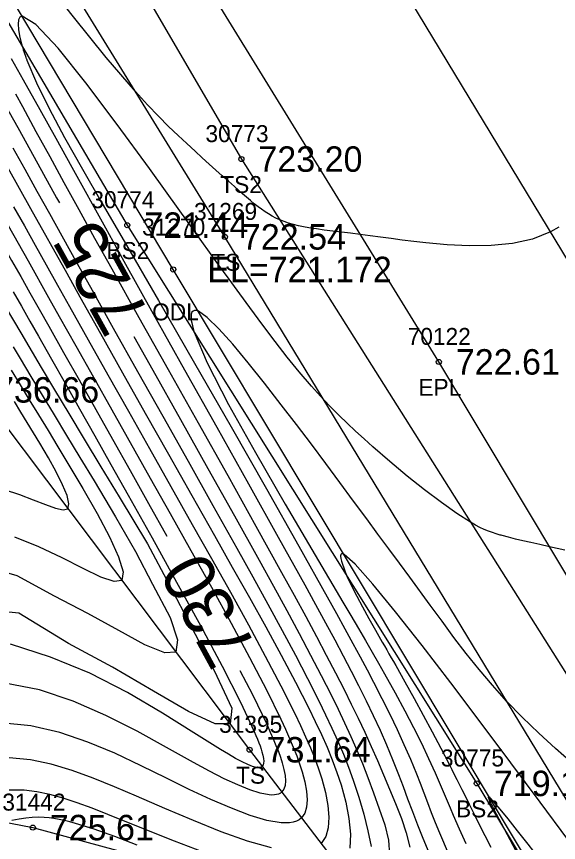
# Model space of a CAD drawing. Extents: x 1376587 to 1378239, y 1000335 to 1003031.
# Drawn here: x 1377056.19 to 1377088.12, y 1002083.81 to 1002132.49 of the extents above; entities that cross this region are included whole.
import ezdxf

# ---------------------------------------------------------------- set-up
doc = ezdxf.new("R2010")
doc.units = 0
for name, color, linetype in [('RD_DTM_BkLn1', 7, 'Continuous'), ('RD_DTM_BkLn2', 7, 'Continuous'), ('RD_DTM_BkLn_txCode', 7, 'Continuous'), ('RD_DTM_Major1', 7, 'Continuous'), ('RD_DTM_Major1_Lbl', 7, 'Continuous'), ('RD_DTM_Minor1', 7, 'Continuous'), ('RD_EX_H2O', 7, 'Continuous'), ('RD_EX_H2O_txCode', 7, 'Continuous'), ('RD_EX_Road', 7, 'Continuous'), ('RD_EX_Road_txCode', 7, 'Continuous'), ('RD_EX_TX_H2O_ELEV', 7, 'Continuous'), ('RD_EX_TX_Misc_ELEV', 7, 'Continuous'), ('RD_EX_TX_Road_ELEV', 7, 'Continuous'), ('RD_SMD_Locator', 7, 'Continuous')]:
    doc.layers.add(name, color=color, linetype=linetype)

msp = doc.modelspace()

# ---------------------------------------------------------------- linework, layer by layer
at = {"layer": 'RD_DTM_BkLn1'}
msp.add_lwpolyline([(1377340.411, 1001702.156), (1377308.865, 1001753.727), (1377278.246, 1001805.238), (1377245.962, 1001858.008), (1377214.824, 1001910.42), (1377182.966, 1001962.109), (1377151.242, 1002015.115), (1377120.387, 1002065.538), (1377089.615, 1002116.564), (1377055.769, 1002172.475), (1377024.269, 1002225.826), (1377004.131, 1002257.876), (1377003.447, 1002259.314)], dxfattribs=at)
at = {"layer": 'RD_DTM_BkLn2'}
for points in [[(1376933.477, 1002336.978), (1376936.207, 1002337.361), (1376942.118, 1002334.622), (1376963.252, 1002302.727), (1376984.874, 1002266.163), (1377004.611, 1002231.868), (1377027.248, 1002196.435), (1377047.864, 1002161.082), (1377069.437, 1002124.09), (1377090.339, 1002090.957), (1377112.039, 1002054.903), (1377133.555, 1002020.982), (1377142.847, 1002000.419), (1377146.96, 1001979.874), (1377168.451, 1001949.096), (1377180.608, 1001931.393), (1377190.285, 1001911.959), (1377184.466, 1001904.154), (1377176.345, 1001916.445), (1377168.914, 1001925.218), (1377157.418, 1001940.596), (1377135.248, 1001988.16)], [(1377142.847, 1002000.419), (1377120.857, 1002035.022), (1377093.975, 1002077.46), (1377068.464, 1002119.505), (1377041.306, 1002163.638), (1377022.11, 1002198.969), (1376992.664, 1002247.269), (1376968.66, 1002290.747), (1376938.21, 1002335.497), (1376936.932, 1002336.502), (1376934.733, 1002336.167)], [(1376931.277, 1002334.72), (1376930.538, 1002327.778), (1376948.096, 1002284.738), (1376977.707, 1002235.156), (1376998.585, 1002198.065), (1377023.427, 1002151.701), (1377053.922, 1002110.488), (1377069.919, 1002089.279), (1377076.048, 1002081.264), (1377085.906, 1002071.338), (1377113.825, 1002030.519), (1377124.485, 1002013.092), (1377135.759, 1001990.148)], [(1376935.374, 1002334.231), (1376953.076, 1002295.685), (1376977.004, 1002261.504), (1376998.814, 1002228.831), (1377019.729, 1002192.044), (1377041.392, 1002156.493), (1377062.715, 1002120.197), (1377083.309, 1002087.295), (1377105.033, 1002051.213), (1377126.385, 1002017.412), (1377141.025, 1001985.591), (1377143.73, 1001977.344), (1377160.135, 1001942.462), (1377172.58, 1001925.323), (1377184.431, 1001906.97)], [(1376913.098, 1002240.931), (1376931.705, 1002209.803), (1376942.212, 1002154.179), (1376957.8, 1002131.633), (1376979.434, 1002121.337), (1377012.712, 1002093.32), (1377057.146, 1002084.693), (1377074.255, 1002080.067)]]:
    msp.add_lwpolyline(points, dxfattribs=at)
at = {"layer": 'RD_DTM_Major1'}
for points in [[(1377051.37, 1002134.838), (1377053.043, 1002131.76), (1377053.644, 1002130.665), (1377054.209, 1002129.641), (1377054.746, 1002128.673), (1377055.261, 1002127.746), (1377055.761, 1002126.846), (1377056.255, 1002125.958), (1377057.005, 1002124.605), (1377058.551, 1002121.806), (1377058.717, 1002121.506)], [(1377046.654, 1002134.308), (1377047.966, 1002131.923), (1377049.247, 1002129.627), (1377050.257, 1002127.847), (1377051.236, 1002126.147), (1377052.181, 1002124.521), (1377053.09, 1002122.966), (1377053.96, 1002121.477), (1377054.79, 1002120.049), (1377055.351, 1002119.076), (1377055.897, 1002118.12), (1377056.437, 1002117.169), (1377056.978, 1002116.212), (1377057.528, 1002115.238), (1377058.093, 1002114.234), (1377058.959, 1002112.698), (1377059.872, 1002111.077), (1377061.835, 1002107.591), (1377062.881, 1002105.73), (1377063.968, 1002103.795), (1377065.051, 1002101.861)], [(1377063.094, 1002113.643), (1377064.216, 1002111.643), (1377065.84, 1002108.751), (1377067.461, 1002105.863), (1377069.026, 1002103.065), (1377070.483, 1002100.446), (1377071.328, 1002098.916), (1377072.112, 1002097.482), (1377072.84, 1002096.135), (1377073.515, 1002094.863), (1377074.14, 1002093.659), (1377074.72, 1002092.511), (1377075.129, 1002091.677), (1377075.515, 1002090.863), (1377075.882, 1002090.061), (1377076.231, 1002089.263), (1377076.564, 1002088.463), (1377076.882, 1002087.652), (1377077.222, 1002086.733), (1377077.554, 1002085.798), (1377077.883, 1002084.85), (1377078.113, 1002083.947), (1377078.169, 1002083.081)], [(1377055.457, 1002104.61), (1377056.353, 1002104.326), (1377057.174, 1002104.016), (1377057.896, 1002103.729), (1377058.492, 1002103.512), (1377058.936, 1002103.415), (1377059.203, 1002103.486), (1377059.276, 1002103.774), (1377059.164, 1002104.257), (1377058.901, 1002104.895), (1377058.523, 1002105.649), (1377058.063, 1002106.481), (1377057.555, 1002107.352), (1377057.192, 1002107.959), (1377056.823, 1002108.568), (1377056.447, 1002109.182), (1377056.065, 1002109.801)], [(1377088.664, 1002083.991), (1377087.048, 1002086.188), (1377085.32, 1002088.517), (1377083.509, 1002090.934), (1377081.775, 1002093.222), (1377080.082, 1002095.42), (1377078.519, 1002097.402), (1377077.173, 1002099.042), (1377076.133, 1002100.213), (1377075.486, 1002100.789), (1377075.453, 1002100.806), (1377075.423, 1002100.818), (1377075.396, 1002100.826), (1377075.373, 1002100.829), (1377075.352, 1002100.827), (1377075.334, 1002100.821), (1377075.317, 1002100.81), (1377075.304, 1002100.794), (1377075.294, 1002100.774), (1377075.287, 1002100.748), (1377075.283, 1002100.719), (1377075.282, 1002100.685), (1377075.295, 1002100.558), (1377075.331, 1002100.397), (1377075.388, 1002100.209), (1377075.463, 1002099.996), (1377075.554, 1002099.765), (1377075.658, 1002099.518), (1377075.922, 1002098.949), (1377076.229, 1002098.34), (1377076.572, 1002097.696), (1377076.944, 1002097.024), (1377077.336, 1002096.331), (1377077.74, 1002095.622), (1377077.87, 1002095.395), (1377078.001, 1002095.166), (1377078.133, 1002094.936), (1377078.264, 1002094.705), (1377078.397, 1002094.472), (1377078.53, 1002094.238), (1377079.069, 1002093.281), (1377079.611, 1002092.306), (1377080.15, 1002091.323), (1377080.679, 1002090.341), (1377081.192, 1002089.371), (1377081.682, 1002088.421), (1377081.834, 1002088.122), (1377081.983, 1002087.826), (1377082.131, 1002087.531), (1377082.426, 1002086.938), (1377082.574, 1002086.638), (1377082.856, 1002086.073), (1377083.148, 1002085.488), (1377083.456, 1002084.875), (1377083.783, 1002084.228), (1377084.133, 1002083.537)], [(1377069.353, 1002093.956), (1377070.086, 1002092.529), (1377070.946, 1002090.747), (1377071.139, 1002090.319), (1377071.315, 1002089.915), (1377071.474, 1002089.532), (1377071.614, 1002089.172), (1377071.735, 1002088.834), (1377071.836, 1002088.517), (1377071.944, 1002088.114), (1377072.011, 1002087.754), (1377072.034, 1002087.439), (1377072.012, 1002087.172), (1377071.943, 1002086.955), (1377071.822, 1002086.79), (1377071.735, 1002086.723), (1377071.632, 1002086.671), (1377071.514, 1002086.635), (1377071.381, 1002086.615), (1377071.233, 1002086.609), (1377071.071, 1002086.618), (1377070.551, 1002086.716), (1377069.93, 1002086.914), (1377069.219, 1002087.203), (1377068.423, 1002087.573), (1377067.553, 1002088.015), (1377066.616, 1002088.52), (1377065.015, 1002089.419), (1377063.286, 1002090.374), (1377061.45, 1002091.308), (1377059.527, 1002092.144), (1377057.534, 1002092.803), (1377055.492, 1002093.209)]]:
    msp.add_lwpolyline(points, dxfattribs=at)
at = {"layer": 'RD_DTM_Minor1'}
for points in [[(1377088.139, 1002120.083), (1377087.657, 1002119.799), (1377086.593, 1002119.376), (1377085.413, 1002119.117), (1377084.155, 1002118.993), (1377082.859, 1002118.977), (1377081.563, 1002119.039), (1377080.308, 1002119.152), (1377079.597, 1002119.233), (1377078.913, 1002119.318), (1377078.256, 1002119.406), (1377077.626, 1002119.492), (1377077.022, 1002119.576), (1377076.444, 1002119.653), (1377075.875, 1002119.723), (1377075.332, 1002119.787), (1377074.815, 1002119.848), (1377074.323, 1002119.908), (1377073.856, 1002119.971), (1377073.412, 1002120.04), (1377073.096, 1002120.097), (1377072.793, 1002120.161), (1377072.502, 1002120.232), (1377072.222, 1002120.313), (1377071.954, 1002120.404), (1377071.697, 1002120.508), (1377071.471, 1002120.613), (1377071.252, 1002120.729), (1377071.039, 1002120.855), (1377070.832, 1002120.989), (1377070.628, 1002121.131), (1377070.426, 1002121.281), (1377070.195, 1002121.461), (1377069.965, 1002121.649), (1377069.734, 1002121.844), (1377069.5, 1002122.046), (1377069.263, 1002122.255), (1377069.021, 1002122.47), (1377068.674, 1002122.781), (1377068.313, 1002123.103), (1377067.937, 1002123.44), (1377067.545, 1002123.794), (1377067.135, 1002124.165), (1377066.705, 1002124.555), (1377066.219, 1002124.999), (1377065.702, 1002125.481), (1377065.147, 1002126.015), (1377064.549, 1002126.616), (1377063.899, 1002127.296), (1377063.193, 1002128.071), (1377061.468, 1002130.086), (1377059.54, 1002132.466), (1377057.506, 1002135.071)], [(1377088.49, 1002101.037), (1377087.591, 1002101.248), (1377087.017, 1002101.378), (1377086.496, 1002101.494), (1377086.021, 1002101.599), (1377085.584, 1002101.699), (1377085.177, 1002101.799), (1377084.793, 1002101.902), (1377084.736, 1002101.918), (1377084.68, 1002101.934), (1377084.624, 1002101.951), (1377084.512, 1002101.985), (1377084.456, 1002102.002), (1377084.223, 1002102.08), (1377083.988, 1002102.168), (1377083.746, 1002102.269), (1377083.493, 1002102.387), (1377083.226, 1002102.524), (1377082.941, 1002102.684), (1377082.133, 1002103.197), (1377081.219, 1002103.843), (1377080.233, 1002104.592), (1377079.209, 1002105.411), (1377078.183, 1002106.267), (1377077.187, 1002107.13), (1377076.664, 1002107.597), (1377076.158, 1002108.059), (1377075.669, 1002108.518), (1377075.195, 1002108.979), (1377074.734, 1002109.443), (1377074.284, 1002109.913), (1377073.558, 1002110.714), (1377072.847, 1002111.548), (1377072.141, 1002112.42), (1377071.428, 1002113.338), (1377070.697, 1002114.308), (1377069.937, 1002115.336), (1377069.34, 1002116.153), (1377068.714, 1002117.014), (1377068.054, 1002117.925), (1377066.611, 1002119.93), (1377065.816, 1002121.038), (1377064.017, 1002123.539), (1377062.123, 1002126.134), (1377060.28, 1002128.576), (1377058.633, 1002130.618), (1377057.328, 1002132.013), (1377056.513, 1002132.516), (1377056.378, 1002132.453), (1377056.301, 1002132.289), (1377056.277, 1002132.042), (1377056.3, 1002131.725), (1377056.363, 1002131.354), (1377056.462, 1002130.944), (1377056.471, 1002130.911), (1377056.481, 1002130.878), (1377056.49, 1002130.844), (1377056.499, 1002130.811), (1377056.509, 1002130.777), (1377056.519, 1002130.744), (1377056.551, 1002130.638), (1377056.584, 1002130.532), (1377056.619, 1002130.424), (1377056.656, 1002130.315), (1377056.694, 1002130.205), (1377056.734, 1002130.094), (1377056.744, 1002130.065), (1377056.755, 1002130.036), (1377056.766, 1002130.007), (1377056.787, 1002129.949), (1377056.798, 1002129.92), (1377057.365, 1002128.58), (1377058.11, 1002127.062), (1377059.016, 1002125.368), (1377060.065, 1002123.501), (1377061.24, 1002121.463), (1377062.523, 1002119.256), (1377064.55, 1002115.758), (1377066.682, 1002112.057), (1377068.831, 1002108.307), (1377070.908, 1002104.66), (1377072.826, 1002101.269), (1377074.497, 1002098.286), (1377075.04, 1002097.307), (1377075.541, 1002096.397), (1377076.005, 1002095.546), (1377076.437, 1002094.746), (1377076.841, 1002093.987), (1377077.223, 1002093.26), (1377077.717, 1002092.3), (1377078.179, 1002091.375), (1377078.611, 1002090.477), (1377079.017, 1002089.598), (1377079.396, 1002088.731), (1377079.753, 1002087.867), (1377079.972, 1002087.309), (1377080.187, 1002086.746), (1377080.404, 1002086.174), (1377080.626, 1002085.591), (1377080.86, 1002084.994), (1377081.111, 1002084.379), (1377081.628, 1002083.187)], [(1377055.863, 1002130.021), (1377056.226, 1002129.384), (1377056.58, 1002128.759), (1377057.556, 1002127.022), (1377058.504, 1002125.32), (1377059.448, 1002123.612), (1377061.424, 1002120.031), (1377062.504, 1002118.08), (1377064.234, 1002114.976), (1377066.087, 1002111.666), (1377067.985, 1002108.282), (1377069.85, 1002104.956), (1377071.604, 1002101.817), (1377073.169, 1002098.998), (1377073.808, 1002097.836), (1377074.395, 1002096.76), (1377074.936, 1002095.756), (1377075.437, 1002094.813), (1377075.903, 1002093.92), (1377076.34, 1002093.064), (1377076.786, 1002092.165), (1377077.207, 1002091.289), (1377077.606, 1002090.425), (1377077.984, 1002089.565), (1377078.346, 1002088.701), (1377078.694, 1002087.822), (1377078.962, 1002087.112), (1377079.231, 1002086.385), (1377079.509, 1002085.636), (1377079.805, 1002084.863), (1377080.127, 1002084.063), (1377080.482, 1002083.232)], [(1377056.119, 1002127.938), (1377056.532, 1002127.184), (1377057.332, 1002125.723), (1377058.143, 1002124.242), (1377058.98, 1002122.716), (1377059.858, 1002121.122), (1377060.791, 1002119.433), (1377061.794, 1002117.628), (1377063.398, 1002114.757), (1377065.116, 1002111.694), (1377066.882, 1002108.549), (1377068.629, 1002105.433), (1377070.292, 1002102.457), (1377071.803, 1002099.731), (1377072.545, 1002098.382), (1377073.228, 1002097.128), (1377073.857, 1002095.958), (1377074.439, 1002094.86), (1377074.979, 1002093.822), (1377075.484, 1002092.831), (1377075.91, 1002091.973), (1377076.317, 1002091.135), (1377076.707, 1002090.307), (1377077.084, 1002089.48), (1377077.453, 1002088.645), (1377077.816, 1002087.792), (1377078.159, 1002086.965), (1377078.509, 1002086.111), (1377078.876, 1002085.229), (1377079.146, 1002084.385), (1377079.353, 1002083.545)], [(1377055.968, 1002124.759), (1377056.675, 1002123.493), (1377057.391, 1002122.207), (1377058.125, 1002120.884), (1377059.69, 1002118.065), (1377060.542, 1002116.535), (1377061.886, 1002114.132), (1377063.319, 1002111.578), (1377064.802, 1002108.939), (1377066.296, 1002106.281), (1377067.762, 1002103.668), (1377069.161, 1002101.166), (1377070.108, 1002099.465), (1377071, 1002097.85), (1377071.836, 1002096.317), (1377072.616, 1002094.86), (1377073.339, 1002093.474), (1377074.006, 1002092.155), (1377074.401, 1002091.346), (1377074.773, 1002090.557), (1377075.121, 1002089.781), (1377075.447, 1002089.015), (1377075.75, 1002088.252), (1377076.029, 1002087.487), (1377076.359, 1002086.481), (1377076.648, 1002085.481), (1377076.893, 1002084.505), (1377077.075, 1002083.575)], [(1377055.675, 1002123.572), (1377056.345, 1002122.382), (1377057.018, 1002121.18), (1377059.144, 1002117.363), (1377059.919, 1002115.972), (1377061.133, 1002113.802), (1377062.426, 1002111.501), (1377063.77, 1002109.115), (1377065.139, 1002106.69), (1377066.507, 1002104.27), (1377067.847, 1002101.903), (1377068.901, 1002100.04), (1377069.913, 1002098.244), (1377070.875, 1002096.514), (1377071.782, 1002094.853), (1377072.626, 1002093.261), (1377073.403, 1002091.739), (1377073.788, 1002090.951), (1377074.15, 1002090.181), (1377074.485, 1002089.425), (1377074.792, 1002088.679), (1377075.069, 1002087.941), (1377075.312, 1002087.206), (1377075.587, 1002086.197), (1377075.776, 1002085.22), (1377075.861, 1002084.304), (1377075.823, 1002083.482)], [(1377056.016, 1002121.274), (1377056.648, 1002120.153), (1377057.285, 1002119.018), (1377057.935, 1002117.855), (1377058.608, 1002116.652), (1377059.311, 1002115.394), (1377060.404, 1002113.444), (1377061.565, 1002111.38), (1377062.776, 1002109.231), (1377064.019, 1002107.026), (1377065.28, 1002104.793), (1377066.539, 1002102.563), (1377067.678, 1002100.542), (1377068.787, 1002098.564), (1377069.848, 1002096.645), (1377070.845, 1002094.802), (1377071.763, 1002093.051), (1377072.584, 1002091.409), (1377072.915, 1002090.716), (1377073.222, 1002090.046), (1377073.503, 1002089.397), (1377073.757, 1002088.767), (1377073.982, 1002088.154), (1377074.177, 1002087.556), (1377074.392, 1002086.754), (1377074.535, 1002085.995), (1377074.593, 1002085.297), (1377074.554, 1002084.679), (1377074.409, 1002084.159), (1377074.143, 1002083.755)], [(1377055.686, 1002120.171), (1377056.276, 1002119.131), (1377056.865, 1002118.088), (1377058.07, 1002115.942), (1377058.703, 1002114.814), (1377059.68, 1002113.076), (1377060.713, 1002111.239), (1377061.795, 1002109.319), (1377064.068, 1002105.285), (1377065.242, 1002103.199), (1377066.465, 1002101.023), (1377067.673, 1002098.858), (1377068.835, 1002096.742), (1377069.924, 1002094.713), (1377070.909, 1002092.812), (1377071.761, 1002091.075), (1377072.028, 1002090.5), (1377072.274, 1002089.949), (1377072.496, 1002089.423), (1377072.695, 1002088.921), (1377072.868, 1002088.44), (1377073.016, 1002087.982), (1377073.175, 1002087.382), (1377073.276, 1002086.83), (1377073.313, 1002086.335), (1377073.281, 1002085.905), (1377073.173, 1002085.547), (1377072.983, 1002085.272), (1377072.843, 1002085.159), (1377072.678, 1002085.073), (1377072.487, 1002085.012), (1377072.272, 1002084.975), (1377072.034, 1002084.963), (1377071.772, 1002084.974), (1377070.938, 1002085.119), (1377069.955, 1002085.412), (1377068.849, 1002085.83), (1377067.643, 1002086.349), (1377066.361, 1002086.946), (1377065.027, 1002087.596), (1377063.525, 1002088.339), (1377061.983, 1002089.069), (1377060.39, 1002089.736), (1377058.741, 1002090.289), (1377057.027, 1002090.68), (1377055.241, 1002090.859)], [(1377055.997, 1002116.271), (1377056.485, 1002115.414), (1377056.976, 1002114.547), (1377057.479, 1002113.659), (1377058.243, 1002112.307), (1377059.048, 1002110.881), (1377059.898, 1002109.374), (1377060.797, 1002107.778), (1377061.749, 1002106.085), (1377062.759, 1002104.289), (1377064.174, 1002101.764), (1377065.62, 1002099.162), (1377067.021, 1002096.602), (1377068.302, 1002094.202), (1377069.385, 1002092.079), (1377070.195, 1002090.352), (1377070.294, 1002090.119), (1377070.384, 1002089.9), (1377070.465, 1002089.695), (1377070.536, 1002089.502), (1377070.598, 1002089.323), (1377070.649, 1002089.158), (1377070.704, 1002088.951), (1377070.738, 1002088.77), (1377070.752, 1002088.615), (1377070.744, 1002088.486), (1377070.714, 1002088.384), (1377070.662, 1002088.308), (1377070.624, 1002088.277), (1377070.579, 1002088.255), (1377070.527, 1002088.24), (1377070.468, 1002088.233), (1377070.402, 1002088.233), (1377070.33, 1002088.241), (1377070.096, 1002088.298), (1377069.813, 1002088.407), (1377069.48, 1002088.564), (1377069.099, 1002088.768), (1377068.672, 1002089.014), (1377068.198, 1002089.301), (1377066.64, 1002090.286), (1377064.794, 1002091.443), (1377062.727, 1002092.652), (1377060.502, 1002093.791), (1377058.186, 1002094.738), (1377055.823, 1002095.512)], [(1377055.527, 1002115.408), (1377056.443, 1002113.845), (1377056.917, 1002113.039), (1377057.646, 1002111.808), (1377058.427, 1002110.497), (1377059.268, 1002109.095), (1377060.176, 1002107.585), (1377061.16, 1002105.955), (1377062.227, 1002104.19), (1377063.9, 1002101.418), (1377065.183, 1002099.015), (1377066.497, 1002096.513), (1377067.841, 1002093.953), (1377068.869, 1002091.739), (1377068.771, 1002090.801), (1377067.882, 1002090.807), (1377066.323, 1002091.532), (1377064.255, 1002092.728), (1377061.843, 1002094.146), (1377059.249, 1002095.537), (1377056.331, 1002097.325), (1377054.521, 1002097.5)], [(1377088.934, 1002088.484), (1377087.943, 1002089.351), (1377086.955, 1002090.257), (1377085.988, 1002091.193), (1377085.062, 1002092.15), (1377084.228, 1002093.077), (1377083.44, 1002094.013), (1377082.687, 1002094.956), (1377081.963, 1002095.903), (1377081.259, 1002096.85), (1377080.565, 1002097.796), (1377079.356, 1002099.447), (1377078.744, 1002100.281), (1377078.122, 1002101.128), (1377077.485, 1002101.993), (1377076.829, 1002102.883), (1377076.051, 1002103.937), (1377075.245, 1002105.025), (1377074.413, 1002106.141), (1377073.558, 1002107.281), (1377072.682, 1002108.439), (1377071.787, 1002109.61), (1377070.806, 1002110.875), (1377069.842, 1002112.087), (1377068.933, 1002113.18), (1377068.115, 1002114.092), (1377067.425, 1002114.76), (1377066.9, 1002115.12), (1377066.774, 1002115.16), (1377066.67, 1002115.163), (1377066.586, 1002115.131), (1377066.524, 1002115.063), (1377066.485, 1002114.96), (1377066.469, 1002114.823), (1377066.471, 1002114.709), (1377066.485, 1002114.579), (1377066.51, 1002114.434), (1377066.547, 1002114.272), (1377066.596, 1002114.093), (1377066.657, 1002113.898), (1377067.429, 1002112.076), (1377068.682, 1002109.635), (1377070.261, 1002106.79), (1377072.013, 1002103.757), (1377073.784, 1002100.75), (1377075.42, 1002097.985), (1377075.89, 1002097.187), (1377076.331, 1002096.433), (1377076.748, 1002095.716), (1377077.141, 1002095.035), (1377077.513, 1002094.384), (1377077.866, 1002093.76), (1377078.492, 1002092.633), (1377079.059, 1002091.581), (1377079.574, 1002090.592), (1377080.041, 1002089.658), (1377080.466, 1002088.768), (1377080.853, 1002087.912), (1377081.033, 1002087.499), (1377081.207, 1002087.088), (1377081.552, 1002086.267), (1377081.729, 1002085.851), (1377081.911, 1002085.427), (1377082.273, 1002084.614), (1377082.67, 1002083.758)], [(1377055.98, 1002113.031), (1377056.4, 1002112.33), (1377057.035, 1002111.275), (1377057.7, 1002110.175), (1377058.399, 1002109.019), (1377059.138, 1002107.8), (1377059.921, 1002106.507), (1377060.753, 1002105.132), (1377062.026, 1002103.012), (1377063.195, 1002100.957), (1377064.199, 1002099.043), (1377065.232, 1002097.07), (1377065.671, 1002095.753), (1377065.582, 1002095.029), (1377064.916, 1002094.988), (1377063.754, 1002095.469), (1377062.211, 1002096.3), (1377060.397, 1002097.309), (1377058.428, 1002098.322), (1377056.225, 1002099.537), (1377054.651, 1002099.991)], [(1377055.865, 1002111.653), (1377056.393, 1002110.79), (1377056.931, 1002109.911), (1377057.48, 1002109.013), (1377058.043, 1002108.091), (1377058.621, 1002107.138), (1377059.217, 1002106.15), (1377060.097, 1002104.668), (1377060.94, 1002103.195), (1377061.668, 1002101.824), (1377062.204, 1002100.649), (1377062.472, 1002099.762), (1377062.393, 1002099.258), (1377061.939, 1002099.189), (1377061.159, 1002099.456), (1377060.117, 1002099.956), (1377058.879, 1002100.583), (1377057.511, 1002101.234), (1377056.079, 1002101.803)], [(1377071.203, 1002083.507), (1377069.802, 1002083.901), (1377068.254, 1002084.448), (1377066.612, 1002085.101), (1377064.925, 1002085.815), (1377063.247, 1002086.545), (1377061.964, 1002087.1), (1377060.707, 1002087.613), (1377059.468, 1002088.062), (1377058.237, 1002088.424), (1377057.004, 1002088.676), (1377055.759, 1002088.794)], [(1377067.564, 1002083.107), (1377065.503, 1002083.893), (1377063.475, 1002084.705), (1377061.572, 1002085.47), (1377060.642, 1002085.832), (1377059.766, 1002086.153), (1377058.934, 1002086.426), (1377058.14, 1002086.644), (1377057.375, 1002086.802), (1377056.631, 1002086.89), (1377055.743, 1002086.901)], [(1377088.485, 1002080.914), (1377087.732, 1002081.901), (1377086.997, 1002082.857), (1377086.333, 1002083.713), (1377085.71, 1002084.506), (1377085.151, 1002085.207), (1377084.677, 1002085.785), (1377084.31, 1002086.212), (1377084.073, 1002086.457), (1377084.014, 1002086.5), (1377083.985, 1002086.502), (1377083.984, 1002086.462), (1377084.01, 1002086.381), (1377084.063, 1002086.26), (1377084.141, 1002086.098), (1377084.227, 1002085.929), (1377084.33, 1002085.73), (1377084.451, 1002085.5), (1377084.746, 1002084.947), (1377084.919, 1002084.621), (1377086.089, 1002082.401), (1377087.616, 1002079.479), (1377089.385, 1002076.079)], [(1377063.287, 1002083.659), (1377061.975, 1002084.161), (1377060.756, 1002084.591), (1377059.661, 1002084.933), (1377059.325, 1002085.025), (1377059.004, 1002085.105), (1377058.694, 1002085.171), (1377058.394, 1002085.224), (1377058.101, 1002085.263), (1377057.812, 1002085.287), (1377057.461, 1002085.297), (1377057.104, 1002085.284), (1377056.734, 1002085.249), (1377056.342, 1002085.194), (1377055.92, 1002085.117)]]:
    msp.add_lwpolyline(points, dxfattribs=at)
at = {"layer": 'RD_EX_H2O'}
msp.add_lwpolyline([(1377136.384, 1001999.335), (1377126.385, 1002017.412), (1377116.954, 1002033.408), (1377090.35, 1002075.98), (1377065.423, 1002117.585), (1377038.304, 1002163.028), (1377017.874, 1002196.373), (1376989.721, 1002244.928), (1376963.62, 1002288.233), (1376935.748, 1002334.332)], dxfattribs=at)
at = {"layer": 'RD_EX_Road'}
msp.add_lwpolyline([(1377330.916, 1001696.377), (1377301.062, 1001747.923), (1377269.086, 1001800.224), (1377238.031, 1001851.797), (1377206.51, 1001905.086), (1377174.784, 1001956.207), (1377142.237, 1002010.206), (1377112.371, 1002059.861), (1377081.07, 1002112.138), (1377047.747, 1002166.267), (1377015.04, 1002220.702), (1376995.387, 1002252.515), (1376994.747, 1002253.913)], dxfattribs=at)
at = {"layer": 'RD_SMD_Locator'}
for centre in [(1377069.437, 1002124.09), (1377062.715, 1002120.197), (1377068.464, 1002119.505), (1377065.423, 1002117.585), (1377081.07, 1002112.138), (1377069.919, 1002089.279), (1377083.309, 1002087.295), (1377057.146, 1002084.693)]:
    msp.add_circle(centre, 0.15, dxfattribs=at)

# ---------------------------------------------------------------- texts
at = {"layer": 'RD_DTM_BkLn_txCode'}
for s, p in [('30773', (1377067.319, 1002125.09)), ('TS2', (1377068.193, 1002122.09)), ('30774', (1377060.597, 1002121.197)), ('31269', (1377066.645, 1002120.505)), ('BS2', (1377061.487, 1002118.197)), ('TS', (1377067.669, 1002117.505)), ('31395', (1377068.124, 1002090.279)), ('30775', (1377081.191, 1002088.295)), ('TS', (1377069.124, 1002087.279)), ('31442', (1377055.351, 1002085.693)), ('BS2', (1377082.081, 1002085.295))]:
    msp.add_text(s, height=1, dxfattribs=at).set_placement(p)
at = {"layer": 'RD_DTM_Major1_Lbl'}
for s, rotation, p in [('725', 119.1042, (1377064.105, 1002114.895)), ('730', 118.5516, (1377070.388, 1002095.259))]:
    msp.add_text(s, height=3, rotation=rotation, dxfattribs=at).set_placement(p)
at = {"layer": 'RD_EX_H2O_txCode'}
for s, p in [('31270', (1377063.588, 1002119.585)), ('ODL', (1377064.179, 1002114.585))]:
    msp.add_text(s, height=1, dxfattribs=at).set_placement(p)
at = {"layer": 'RD_EX_Road_txCode'}
for s, p in [('70122', (1377079.235, 1002113.138)), ('EPL', (1377079.865, 1002110.138))]:
    msp.add_text(s, height=1, dxfattribs=at).set_placement(p)
at = {"layer": 'RD_EX_TX_H2O_ELEV'}
msp.add_text('EL=721.172', height=1.5, dxfattribs=at).set_placement((1377067.423, 1002116.835))
at = {"layer": 'RD_EX_TX_Misc_ELEV'}
for s, p in [('723.20', (1377070.437, 1002123.34)), ('721.44', (1377063.715, 1002119.447)), ('722.54', (1377069.464, 1002118.755)), ('736.66', (1377054.922, 1002109.738)), ('731.64', (1377070.919, 1002088.529)), ('719.15', (1377084.309, 1002086.545)), ('725.61', (1377058.146, 1002083.943))]:
    msp.add_text(s, height=1.5, dxfattribs=at).set_placement(p)
at = {"layer": 'RD_EX_TX_Road_ELEV'}
msp.add_text('722.61', height=1.5, dxfattribs=at).set_placement((1377082.07, 1002111.388))

doc.saveas('drawing.dxf')
